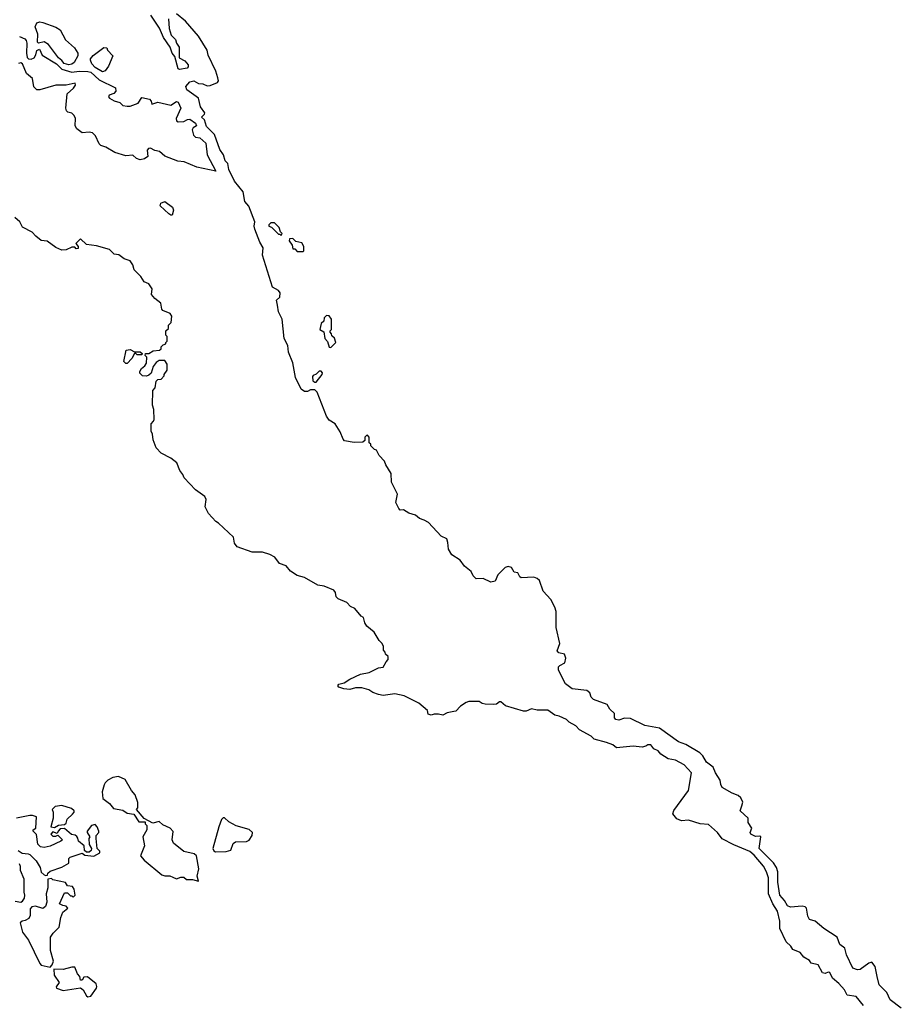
# Model space of a CAD drawing. Extents: x 1861455 to 2058065, y 200073 to 437907.
# Tile 395 of 574: x 2005846 to 2011907, y 290894 to 297664. Entities that reach past the tile are written whole.
import ezdxf

# ---------------------------------------------------------------- set-up
doc = ezdxf.new("R2010")
doc.units = 0

msp = doc.modelspace()

# ---------------------------------------------------------------- linework, layer by layer
at = {"layer": '0CON05XD'}
for points in [[(2006869.3, 297669.3), (2006872.9, 297605), (2006887.7, 297557.7), (2006917.6, 297527.6), (2006925, 297502.5), (2006942.5, 297475), (2006943, 297403), (2006982.3, 297382.3), (2007004, 297355), (2007005, 297340), (2006998.6, 297331.4), (2006945, 297321.2), (2006935, 297326.7), (2006911.7, 297411.7), (2006895, 297433.3), (2006880, 297475), (2006835, 297541.2), (2006806.7, 297606.7), (2006748.5, 297695)], [(2011907.3, 290867.3), (2011831.2, 290925), (2011808.8, 290975), (2011755, 291027.5), (2011741.2, 291085), (2011728, 291155), (2011705, 291183.8), (2011683.4, 291176.6), (2011625, 291133.8), (2011605, 291131.2), (2011575, 291143.3), (2011531.2, 291235), (2011519.5, 291279.5), (2011483.8, 291305), (2011466.7, 291355), (2011375, 291416.7), (2011315, 291466.7), (2011275, 291477.5), (2011265, 291500), (2011256, 291555), (2011246.7, 291565), (2011225, 291568.6), (2011145, 291561.4), (2011125, 291571.4), (2011105, 291607.8), (2011072.9, 291645), (2011058.9, 291735), (2011058.9, 291805), (2011050, 291835), (2011028.3, 291868.3), (2010930.8, 291965), (2010942.5, 292045), (2010935, 292050), (2010905, 292048.1), (2010872.5, 292065), (2010867.5, 292075), (2010879.4, 292105), (2010853.8, 292145), (2010853.4, 292175), (2010798.6, 292225), (2010811.8, 292258.2), (2010817.1, 292285), (2010803.8, 292315), (2010785, 292331.2), (2010745, 292346.2), (2010676.7, 292385), (2010666.2, 292405), (2010661.2, 292435), (2010630, 292485), (2010613.8, 292525), (2010568.8, 292558.8), (2010542.6, 292602.6), (2010522.9, 292622.9), (2010425, 292680.8), (2010375, 292698.1), (2010245, 292792.2), (2010145, 292812.5), (2010045, 292860.3), (2010005, 292861.1), (2009965, 292848.7), (2009945, 292851.8), (2009936.2, 292865), (2009936.6, 292895), (2009904.5, 292924.5), (2009885, 292954.7), (2009790.5, 292990.5), (2009775.7, 293005.7), (2009765.7, 293035.7), (2009745, 293052.5), (2009645, 293064.3), (2009598.7, 293098.7), (2009572.5, 293145), (2009550.8, 293195), (2009550, 293215), (2009558.8, 293225), (2009595, 293241.9), (2009600.8, 293275), (2009591.8, 293301.8), (2009551.7, 293311.7), (2009542.1, 293325), (2009559.3, 293375), (2009533.6, 293486.4), (2009534.4, 293595), (2009525.5, 293625.5), (2009498, 293678), (2009444.3, 293734.3), (2009419.3, 293809.3), (2009405, 293822.5), (2009381.7, 293831.7), (2009295, 293826.7), (2009283.9, 293833.9), (2009270.6, 293860.6), (2009245, 293866), (2009227.8, 293897.8), (2009205, 293905.6), (2009183.1, 293896.9), (2009132.5, 293847.5), (2009115, 293803.3), (2009085, 293796.7), (2009032.5, 293822.5), (2008985, 293820), (2008965, 293840), (2008949.3, 293869.3), (2008905, 293907.5), (2008875, 293947.5), (2008816.7, 293985), (2008793.8, 294025), (2008790.7, 294070.7), (2008782.5, 294095), (2008745, 294112.9), (2008657, 294207), (2008626.4, 294223.6), (2008595, 294235.8), (2008567.5, 294257.5), (2008521.8, 294271.8), (2008485, 294293.3), (2008463, 294293), (2008453, 294303), (2008433.3, 294345), (2008443, 294403), (2008403.3, 294485), (2008400, 294545), (2008363, 294603), (2008355, 294630), (2008317, 294667), (2008300, 294705), (2008285, 294710), (2008260, 294735), (2008260, 294745), (2008250, 294755), (2008250, 294795), (2008237, 294807), (2008230, 294805), (2008220, 294795), (2008218.3, 294771.7), (2008205, 294760), (2008145, 294757.5), (2008079.3, 294769.3), (2008069.3, 294779.3), (2008049.5, 294829.5), (2008016, 294886), (2007975, 294911.2), (2007955, 294937.5), (2007892.5, 295102.5), (2007875, 295120), (2007845, 295120), (2007825, 295108.8), (2007805, 295108), (2007780.8, 295125), (2007743.3, 295205), (2007724, 295305), (2007695, 295377.5), (2007688.8, 295425), (2007665, 295472.5), (2007650, 295605), (2007626.2, 295655), (2007618.3, 295701.7), (2007612.5, 295735), (2007633.6, 295756.4), (2007636.4, 295786.4), (2007625, 295802.5), (2007583.3, 295825), (2007514.4, 296045), (2007520, 296095), (2007496.2, 296135), (2007461.9, 296225), (2007457.5, 296245), (2007463.3, 296275), (2007421.7, 296381.7), (2007394.6, 296414.6), (2007381.7, 296481.7), (2007323.4, 296553.4), (2007284.7, 296634.7), (2007277.5, 296675), (2007260, 296695), (2007246.5, 296735), (2007221.7, 296771.7), (2007185.4, 296875.4), (2007130.3, 296930.3), (2007116.7, 296976.7), (2007096, 296995), (2007117.5, 297015), (2007120, 297025), (2007090, 297065), (2007075.6, 297125), (2006995, 297181.2), (2006988.8, 297205), (2007015, 297236.2), (2007043, 297243), (2007075, 297226.7), (2007105, 297224.2), (2007135, 297210), (2007155, 297211.4), (2007206.9, 297233.1), (2007213.8, 297245), (2007209.2, 297265), (2007195, 297311.2), (2007141.2, 297421.2), (2007134, 297455), (2007075, 297551.2), (2006986.2, 297655), (2006923.6, 297703.6)], [(2006185, 297353.8), (2006153, 297363), (2006135.6, 297385), (2006111.9, 297401.9), (2006045, 297494.4), (2006015, 297512.9), (2005975, 297503.3), (2005968.8, 297508.8), (2005971.1, 297565), (2005951.5, 297615), (2005965, 297641.9), (2005985, 297648.9), (2006005, 297644.5), (2006093.8, 297613.8), (2006124.5, 297594.5), (2006160.6, 297525), (2006221.9, 297471.9), (2006246.2, 297435), (2006245.8, 297415), (2006220, 297370), (2006205, 297358.6), (2006185, 297353.8)], [(2005845, 297550), (2005882.3, 297532.3), (2005891.7, 297521.7), (2005896.1, 297503.9), (2005893.3, 297435), (2005897.5, 297405), (2005906.4, 297396.4), (2005925, 297393.3), (2005945, 297403.3), (2005957.7, 297422.3), (2005965, 297452.5), (2005981.7, 297461.7), (2006000.3, 297420.3), (2006099.8, 297359.8), (2006135, 297323.3), (2006205, 297303.3), (2006255, 297310), (2006315, 297309.2), (2006335, 297303.1), (2006391.7, 297251.7), (2006505.7, 297195), (2006506.5, 297173.5), (2006493.2, 297156.8), (2006462.5, 297145), (2006456.7, 297135), (2006463.3, 297125), (2006495, 297105.8), (2006534, 297094), (2006555, 297074), (2006585, 297068.8), (2006605, 297070), (2006660.5, 297089.5), (2006685, 297130), (2006739.1, 297119.1), (2006750, 297105), (2006755, 297082.5), (2006795, 297098.5), (2006885, 297075.8), (2006925, 297101.2), (2006935, 297097.5), (2006953.8, 297055), (2006922.5, 296985), (2006925, 296970), (2006935, 296962.5), (2006975, 296963.3), (2007000.9, 296979.1), (2007015, 296980.6), (2007055, 296952.9), (2007062.5, 296935), (2007039.2, 296920.8), (2007032, 296908), (2007040.9, 296870.9), (2007055, 296856), (2007085, 296851.9), (2007126.5, 296816.5), (2007134.5, 296734.5), (2007195, 296622.5)], [(2006415, 297306.7), (2006365, 297335.8), (2006341.5, 297361.5), (2006333.6, 297386.4), (2006333.9, 297396.1), (2006352, 297418), (2006425, 297472.5), (2006445, 297470), (2006450, 297455), (2006487.5, 297415), (2006457.5, 297345), (2006435, 297312.5), (2006415, 297306.7)], [(2007195, 296622.5), (2007065, 296650.6), (2006976.4, 296686.4), (2006932.6, 296692.6), (2006845, 296725.8), (2006807.1, 296757.1), (2006775, 296764.2), (2006745, 296780.6), (2006731.2, 296778.8), (2006722.5, 296767.5), (2006726.8, 296723.2), (2006705, 296708), (2006675, 296701.2), (2006649.5, 296709.5), (2006625, 296732.5), (2006575, 296728.6), (2006501.3, 296751.3), (2006437.9, 296787.9), (2006405, 296800), (2006391.7, 296811.7), (2006366.7, 296865), (2006347.3, 296887.3), (2006325, 296891.2), (2006275, 296886.2), (2006240, 296915), (2006227.5, 296935), (2006230, 296985), (2006220, 297005), (2006205, 297022.5), (2006178.3, 297028.3), (2006168.3, 297038.3), (2006163.3, 297055), (2006172.5, 297155), (2006216.4, 297193.6), (2006230, 297215), (2006228.3, 297228.3), (2006165, 297213.3), (2006095, 297213.3), (2005985, 297182.5), (2005963, 297183), (2005943, 297203), (2005935, 297260), (2005892.5, 297295), (2005865, 297360), (2005855, 297367.5), (2005837, 297363)], [(2006895, 296320), (2006885, 296320), (2006870.7, 296330.7), (2006812.5, 296385), (2006817, 296403), (2006845, 296413.3), (2006896.7, 296375), (2006903.3, 296355), (2006895, 296320)], [(2008831.7, 292908.3), (2008785, 292897.5), (2008755, 292882.5), (2008725, 292890), (2008695, 292890), (2008675, 292882.5), (2008655, 292890), (2008650, 292915), (2008590, 292965), (2008490, 293015), (2008425, 293030), (2008345, 293017.5), (2008313.6, 293023.6), (2008275, 293037.5), (2008245.9, 293055.9), (2008199.3, 293069.3), (2008155, 293070), (2008115, 293060), (2008073.6, 293063.6), (2008040, 293075), (2008032.5, 293085), (2008040, 293095), (2008076.2, 293103.8), (2008115, 293130), (2008190, 293165), (2008250, 293175), (2008313, 293207), (2008345, 293212.5), (2008365, 293250), (2008380, 293265), (2008380, 293285), (2008361.7, 293301.7), (2008360, 293315), (2008348.3, 293328.3), (2008347.5, 293355), (2008337.5, 293375), (2008317.5, 293395), (2008283, 293453), (2008232.5, 293495), (2008218.3, 293518.3), (2008210, 293555), (2008193.6, 293563.6), (2008150, 293615), (2008120.7, 293630.7), (2008095, 293657.5), (2008035, 293682.5), (2008022.5, 293695), (2008016.4, 293726.4), (2008005, 293742.5), (2007939.3, 293769.3), (2007895, 293776.7), (2007805, 293828.8), (2007755, 293843.3), (2007708.3, 293871.7), (2007678.8, 293908.8), (2007632.5, 293925), (2007599.3, 293969.3), (2007565, 293987.5), (2007515, 294002.5), (2007445, 294002.5), (2007340.7, 294040.7), (2007322.5, 294065), (2007316.4, 294106.4), (2007213, 294203), (2007193.6, 294213.6), (2007145, 294270), (2007122.5, 294315), (2007127.5, 294365), (2007120, 294385), (2007055, 294432.5), (2006977.5, 294515), (2006968.3, 294538.3), (2006947.5, 294565), (2006926.4, 294616.4), (2006885, 294650), (2006820, 294685), (2006785, 294720), (2006763.3, 294775), (2006760, 294815), (2006750, 294835), (2006750, 294885), (2006767, 294903), (2006770, 294915), (2006767.5, 294985), (2006760, 295015), (2006762.5, 295115), (2006777, 295133), (2006785, 295180), (2006795, 295190), (2006818.3, 295191.7), (2006840, 295215), (2006840, 295225), (2006860, 295255), (2006860, 295295), (2006845, 295320), (2006805, 295320), (2006783.6, 295306.4), (2006765, 295280), (2006750, 295235), (2006735, 295220), (2006717, 295213), (2006690, 295215), (2006673, 295233), (2006672.5, 295245), (2006683.6, 295266.4), (2006706.4, 295283.6), (2006717, 295303), (2006720, 295345), (2006710, 295355), (2006711.7, 295368.3), (2006735, 295370), (2006763, 295387), (2006807, 295393), (2006818.3, 295401.7), (2006820, 295415), (2006831.7, 295428.3), (2006850, 295435), (2006850, 295445), (2006860, 295455), (2006860, 295485), (2006850, 295495), (2006850, 295525), (2006868.3, 295541.7), (2006870, 295565), (2006887, 295583), (2006892.5, 295625), (2006880, 295645), (2006830, 295665), (2006822.5, 295675), (2006816.1, 295716.1), (2006775, 295747.5), (2006752.5, 295775), (2006757.5, 295815), (2006735, 295847.5), (2006702.5, 295862.5), (2006678.6, 295898.6), (2006632.5, 295945), (2006625, 295980), (2006605, 296006.7), (2006565, 296020), (2006527, 296047), (2006495, 296052.5), (2006463.9, 296083.9), (2006375, 296108.8), (2006305, 296118.8), (2006265, 296157.5), (2006232.5, 296125), (2006247.5, 296105), (2006248.3, 296091.7), (2006235, 296090), (2006225, 296100), (2006205, 296100), (2006165, 296082.5), (2006135, 296080), (2006095, 296097.5), (2006035, 296142.5), (2005995, 296146.7), (2005957.5, 296175), (2005933, 296203), (2005865, 296237.5), (2005847.5, 296275), (2005813.9, 296303.9)], [(2007645, 296180), (2007650, 296195), (2007640, 296205), (2007630, 296235), (2007598.3, 296268.3), (2007571.7, 296268.3), (2007560, 296255), (2007560, 296245), (2007578.3, 296238.3), (2007625, 296190), (2007635, 296190), (2007645, 296180)], [(2007795, 296070), (2007800, 296075), (2007800, 296105), (2007785, 296130), (2007745, 296140), (2007725, 296160), (2007701.7, 296158.3), (2007700, 296145), (2007720, 296115), (2007725, 296090), (2007738.3, 296088.3), (2007755, 296070), (2007795, 296070)], [(2007985, 295410), (2008020, 295445), (2008010, 295475), (2007991.7, 295491.7), (2007990, 295505), (2007980, 295515), (2007980, 295525), (2007990, 295535), (2007990, 295605), (2007975, 295627.5), (2007955, 295630), (2007940, 295615), (2007938.3, 295591.7), (2007920, 295575), (2007910, 295535), (2007938.3, 295518.3), (2007943, 295473), (2007961.7, 295451.7), (2007973, 295413), (2007985, 295410)], [(2006585, 295300), (2006575, 295300), (2006563.3, 295315), (2006577.5, 295392.5), (2006605, 295397.5), (2006635, 295380), (2006675, 295380), (2006688.3, 295368.3), (2006685, 295360), (2006655, 295360), (2006645, 295370), (2006635, 295370), (2006617.5, 295335), (2006585, 295300)], [(2007875, 295171.2), (2007885, 295172.5), (2007925.6, 295224.4), (2007927.1, 295237.1), (2007918.6, 295248.6), (2007905, 295248), (2007885, 295226.2), (2007865, 295218.8), (2007859.4, 295210.6), (2007861.7, 295181.7), (2007875, 295171.2)], [(2011646.8, 290886.8), (2011598, 290948), (2011535, 290958), (2011517.5, 290995), (2011476.9, 291036.9), (2011435.4, 291075), (2011415, 291112), (2011405, 291116), (2011384.5, 291105.5), (2011365, 291111.3), (2011334.8, 291164.8), (2011287.4, 291177.4), (2011275.7, 291195.7), (2011237.7, 291217.7), (2011211.2, 291251.2), (2011160.6, 291270.6), (2011146.7, 291295), (2011114.7, 291324.7), (2011073.3, 291415), (2011072.5, 291465), (2011055.5, 291535), (2011024.3, 291584.3), (2010995.4, 291655), (2010993.8, 291763.8), (2010981.1, 291805), (2010959.6, 291845), (2010895, 291920.5), (2010865, 291945.6), (2010755, 291990), (2010675, 292033.3), (2010643.3, 292075), (2010581.7, 292131.7), (2010525, 292136.2), (2010445, 292160), (2010397, 292157), (2010365, 292170), (2010337.5, 292205), (2010344, 292226), (2010443.8, 292365), (2010466, 292485), (2010415, 292540), (2010353.9, 292573.9), (2010305, 292583.3), (2010254.2, 292614.2), (2010235, 292636.7), (2010205, 292650), (2010185, 292677.5), (2010165, 292677.5), (2010151.7, 292668.3), (2010125, 292663.3), (2010065, 292668.8), (2009948.3, 292658.3), (2009925, 292677.5), (2009880, 292695), (2009795, 292717.5), (2009775, 292737.5), (2009695, 292782.5), (2009670, 292810), (2009623.9, 292833.9), (2009605, 292852.5), (2009555, 292876.7), (2009525, 292883.3), (2009476.4, 292916.4), (2009405, 292916.7), (2009365, 292926.7), (2009329.3, 292910.7), (2009310.7, 292910.7), (2009186.1, 292946.1), (2009155, 292974.2), (2009145, 292974), (2009125, 292958), (2009105, 292956), (2009047, 292957), (2009025, 292962.5), (2009005, 292977.5), (2008935, 292976.7), (2008915, 292970), (2008876.4, 292943.6), (2008845, 292910), (2008831.7, 292908.3)], [(2007075, 291740), (2007067.5, 291775), (2007077.5, 291825), (2007062.5, 291915), (2007045, 291930), (2006975, 291946.2), (2006903, 292003), (2006893.8, 292025), (2006901.7, 292081.7), (2006880, 292105), (2006829.3, 292129.3), (2006805, 292152.5), (2006760.7, 292140.7), (2006701.7, 292171.7), (2006650, 292235), (2006657.5, 292245), (2006658.3, 292281.7), (2006641.2, 292335), (2006613.8, 292365), (2006571.2, 292441.2), (2006525, 292461.2), (2006486.1, 292453.9), (2006452.5, 292435), (2006435, 292417.5), (2006426.1, 292403.9), (2006414.2, 292355), (2006418.8, 292308.8), (2006463.8, 292275), (2006490.3, 292240.3), (2006555, 292229.4), (2006585, 292208.8), (2006631.7, 292201.7), (2006665, 292150), (2006708.3, 292148.3), (2006710, 292135), (2006720, 292125), (2006720, 292095), (2006692.5, 292045), (2006704, 291985), (2006677.5, 291915), (2006702.5, 291885), (2006823.9, 291783.9), (2006845, 291776.7), (2006878.3, 291778.3), (2006898, 291768), (2006925, 291756.7), (2006955, 291767.5), (2006975, 291767.5), (2006993, 291753), (2007035, 291752.5), (2007075, 291740)], [(2006085, 292110), (2006113, 292127), (2006155, 292130), (2006165, 292140), (2006171.7, 292168.3), (2006209.3, 292200.7), (2006220, 292215), (2006220, 292225), (2006201.7, 292241.7), (2006135, 292262.5), (2006090, 292255), (2006070, 292235), (2006077.5, 292215), (2006076.7, 292175), (2006060, 292115), (2006085, 292110)], [(2005835, 291952.5), (2005863, 291933), (2005905, 291930), (2005915, 291923.8), (2005960.5, 291880.5), (2005987.5, 291835), (2005993.9, 291803.9), (2006013.6, 291783.6), (2006025, 291780), (2006038.3, 291781.7), (2006040, 291795), (2006055, 291810), (2006135, 291837.5), (2006183.3, 291865), (2006183.6, 291896.4), (2006193, 291907), (2006275, 291932.5), (2006295, 291920), (2006355, 291913.8), (2006397.5, 291935), (2006398.3, 291948.3), (2006380, 291965), (2006372.5, 292035), (2006372.5, 292055), (2006390, 292075), (2006390, 292085), (2006380, 292115), (2006365, 292130), (2006340, 292125), (2006310, 292085), (2006310, 292075), (2006327.5, 292045), (2006322.5, 292035), (2006323, 291993), (2006340, 291965), (2006338.3, 291951.7), (2006325, 291940), (2006305, 291940), (2006291.7, 291951.7), (2006290, 291985), (2006250, 292015), (2006247, 292037), (2006238.3, 292048.3), (2006227, 292057), (2006201.7, 292061.7), (2006155, 292102.5), (2006125, 292100), (2006110, 292085), (2006105, 292070), (2006075, 292080), (2006060, 292065), (2006075, 292050), (2006095, 292050), (2006108.3, 292058.3), (2006140, 292025), (2006130, 292015), (2006055, 291982.5), (2006015, 291972.5), (2005988.3, 291978.3), (2005970, 291995), (2005961.7, 292061.7), (2005940, 292085), (2005940, 292095), (2005957.5, 292105), (2005962.5, 292182.5), (2005935, 292192.5), (2005915, 292192.5), (2005825, 292173.3)], [(2007193.4, 291943.4), (2007265, 291944.3), (2007296.7, 291955), (2007315, 292000), (2007329.3, 292010.7), (2007405, 292013.3), (2007425, 292023.3), (2007444, 292055), (2007445.8, 292075), (2007425, 292097.5), (2007335, 292121.2), (2007285, 292150), (2007255, 292176.7), (2007245, 292177.5), (2007234.1, 292165.9), (2007216.1, 292113.9), (2007173.8, 291965), (2007180.3, 291950.3), (2007193.4, 291943.4)], [(2005815, 291603.3), (2005855, 291597.5), (2005865, 291602.5), (2005880, 291625), (2005882.5, 291645), (2005876.2, 291665), (2005877.5, 291755), (2005852.5, 291815), (2005851.7, 291841.7), (2005845, 291860)], [(2006055, 291150), (2006070, 291165), (2006078.8, 291191.2), (2006058.6, 291265), (2006058.1, 291355), (2006075.5, 291384.5), (2006117.5, 291425), (2006128.3, 291491.7), (2006143, 291527), (2006177.5, 291555), (2006165, 291570), (2006143, 291573), (2006120, 291585), (2006155, 291660), (2006175, 291660), (2006195, 291640), (2006205, 291640), (2006215, 291630), (2006227.5, 291645), (2006220, 291685), (2006210, 291705), (2006175, 291710), (2006161.7, 291731.7), (2006075, 291750), (2006065, 291760), (2006040, 291755), (2006040, 291695), (2006027.5, 291655), (2006033, 291597), (2006023.6, 291566.4), (2006005, 291553.3), (2005955, 291570), (2005930, 291565), (2005918.3, 291551.7), (2005917.5, 291505), (2005910, 291485), (2005885, 291470), (2005863, 291467), (2005850, 291455), (2005865, 291390), (2005907.5, 291335), (2005983.9, 291173.9), (2005995, 291163.3), (2006055, 291150)], [(2006315, 290946.7), (2006335, 290950), (2006374, 291005), (2006377.5, 291017.5), (2006371.2, 291035), (2006313, 291083), (2006288.3, 291081.7), (2006275, 291060), (2006265, 291060), (2006260, 291085), (2006244.1, 291104.1), (2006225, 291150), (2006205, 291150.6), (2006145, 291133.8), (2006080, 291135), (2006083.3, 291095), (2006117.5, 291045), (2006097.5, 291015), (2006100, 291005), (2006145, 290990), (2006265, 291007.5), (2006283.6, 290993.6), (2006305, 290953.3), (2006315, 290946.7)]]:
    msp.add_lwpolyline(points, dxfattribs=at)

doc.saveas('drawing.dxf')
